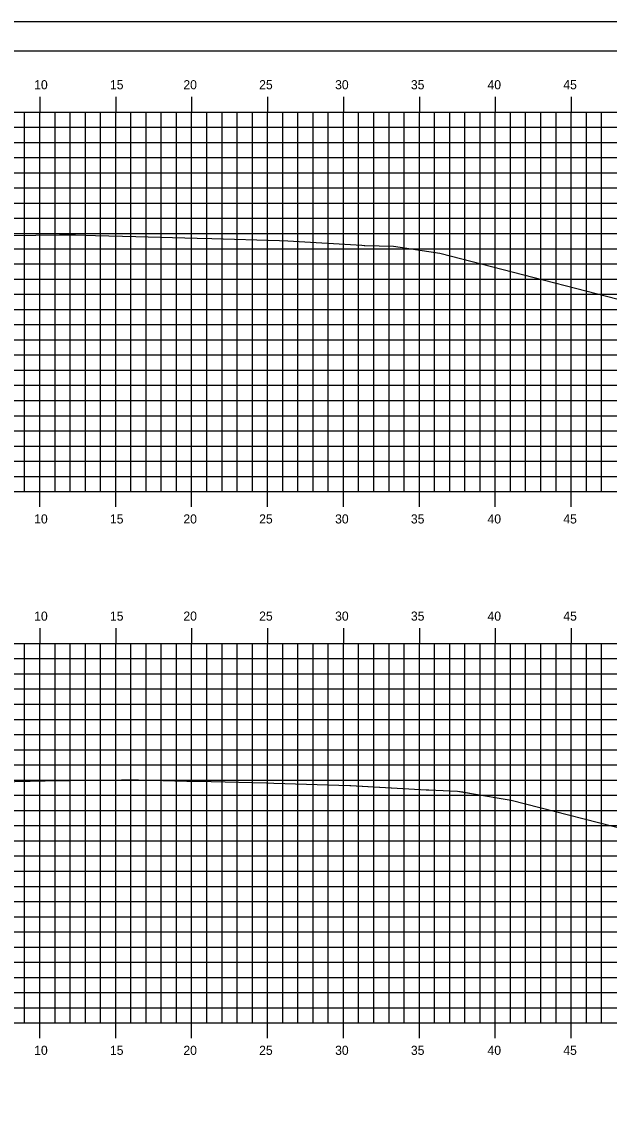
# Model space of a CAD drawing. Extents: x 1168600 to 1177589, y 610178 to 611246.
# Drawn here: x 1175637.7 to 1175676.4, y 610938.6 to 611010.5 of the extents above; entities that cross this region are included whole.
import ezdxf

# ---------------------------------------------------------------- set-up
doc = ezdxf.new("R2010")
doc.units = 0
for name, color, linetype in [('_Construction', 7, 'Continuous'), ('_Station Equation', 7, 'Continuous'), ('H_V ANNOTATION', 7, 'Continuous'), ('MAJOR', 7, 'Continuous'), ('MINOR', 7, 'Continuous')]:
    doc.layers.add(name, color=color, linetype=linetype)

msp = doc.modelspace()

# ---------------------------------------------------------------- linework, layer by layer
at = {"layer": '_Construction'}
msp.add_line((1175713.907, 611008.596), (1175553.907, 611008.596), dxfattribs=at)
msp.add_lwpolyline([(1175545.813, 610900.537), (1175715.813, 610900.537), (1175715.813, 611010.537), (1175545.813, 611010.537)], close=True, dxfattribs=at)
at = {"layer": '_Station Equation'}
for points in [[(1175637.08, 610996.46), (1175640.207, 610996.5), (1175640.399, 610996.502), (1175641.26, 610996.501), (1175642.575, 610996.468), (1175645.221, 610996.394), (1175649.266, 610996.293), (1175650.235, 610996.268), (1175654.691, 610996.125), (1175655.249, 610996.109), (1175660.119, 610995.822), (1175660.263, 610995.814), (1175660.319, 610995.812), (1175662.202, 610995.772), (1175662.633, 610995.692), (1175665.26, 610995.293), (1175681.089, 610991.218), (1175689.212, 610989.175), (1175697.781, 610988.822), (1175698.906, 610988.773)], [(1175637.081, 610996.46), (1175640.207, 610996.5), (1175640.399, 610996.502), (1175641.26, 610996.501), (1175642.575, 610996.468), (1175645.221, 610996.394), (1175649.265, 610996.293), (1175650.235, 610996.268), (1175654.69, 610996.125), (1175655.249, 610996.109), (1175660.118, 610995.822), (1175660.263, 610995.814), (1175660.32, 610995.812), (1175662.202, 610995.772), (1175662.633, 610995.692), (1175665.26, 610995.293), (1175681.089, 610991.218), (1175689.212, 610989.175), (1175697.781, 610988.822), (1175698.906, 610988.773)], [(1175636.259, 610960.487), (1175639.258, 610960.542), (1175640.877, 610960.567), (1175644.277, 610960.618), (1175645.111, 610960.615), (1175645.415, 610960.614), (1175648.581, 610960.533), (1175649.296, 610960.513), (1175653.828, 610960.408), (1175654.315, 610960.397), (1175659.33, 610960.248), (1175659.334, 610960.248), (1175659.38, 610960.245), (1175664.353, 610959.954), (1175664.52, 610959.948), (1175666.413, 610959.876), (1175667.331, 610959.722), (1175669.953, 610959.283), (1175678.536, 610957.082), (1175693.131, 610953.47), (1175698.906, 610953.228)], [(1175636.259, 610960.487), (1175639.258, 610960.542), (1175640.876, 610960.567), (1175644.277, 610960.618), (1175645.111, 610960.615), (1175645.415, 610960.614), (1175648.581, 610960.533), (1175649.296, 610960.513), (1175653.829, 610960.408), (1175654.315, 610960.397), (1175659.331, 610960.248), (1175659.334, 610960.248), (1175659.371, 610960.246), (1175664.353, 610959.954), (1175664.52, 610959.948), (1175666.413, 610959.876), (1175666.759, 610959.818), (1175667.331, 610959.722), (1175669.953, 610959.283), (1175678.535, 610957.082), (1175693.131, 610953.47), (1175698.906, 610953.228)]]:
    msp.add_lwpolyline(points, dxfattribs=at)
at = {"layer": 'MAJOR'}
for p, q in [((1175638.906, 611005.598), (1175638.906, 611004.596)), ((1175643.906, 611005.598), (1175643.906, 611004.596)), ((1175648.906, 611005.598), (1175648.906, 611004.596)), ((1175653.906, 611005.598), (1175653.906, 611004.596)), ((1175658.906, 611005.598), (1175658.906, 611004.596)), ((1175663.906, 611005.598), (1175663.906, 611004.596)), ((1175668.906, 611005.598), (1175668.906, 611004.596)), ((1175673.906, 611005.598), (1175673.906, 611004.596)), ((1175558.906, 611004.596), (1175698.906, 611004.596)), ((1175558.906, 611004.596), (1175698.906, 611004.596)), ((1175638.906, 610979.596), (1175638.906, 611004.596)), ((1175643.906, 610979.596), (1175643.906, 611004.596)), ((1175648.906, 610979.596), (1175648.906, 611004.596)), ((1175653.906, 610979.596), (1175653.906, 611004.596)), ((1175658.906, 610979.596), (1175658.906, 611004.596)), ((1175663.906, 610979.596), (1175663.906, 611004.596)), ((1175668.906, 610979.596), (1175668.906, 611004.596)), ((1175673.906, 610979.596), (1175673.906, 611004.596)), ((1175558.906, 610999.596), (1175698.906, 610999.596)), ((1175558.906, 610994.596), (1175698.906, 610994.596)), ((1175558.906, 610989.596), (1175698.906, 610989.596)), ((1175558.906, 610984.596), (1175698.906, 610984.596)), ((1175558.906, 610979.596), (1175698.906, 610979.596)), ((1175558.906, 610979.596), (1175698.906, 610979.596)), ((1175638.906, 610978.594), (1175638.906, 610979.596)), ((1175643.906, 610978.594), (1175643.906, 610979.596)), ((1175648.906, 610978.594), (1175648.906, 610979.596)), ((1175653.906, 610978.594), (1175653.906, 610979.596)), ((1175658.906, 610978.594), (1175658.906, 610979.596)), ((1175663.906, 610978.594), (1175663.906, 610979.596)), ((1175668.906, 610978.594), (1175668.906, 610979.596)), ((1175673.906, 610978.594), (1175673.906, 610979.596)), ((1175638.906, 610970.598), (1175638.906, 610969.596)), ((1175643.906, 610970.598), (1175643.906, 610969.596)), ((1175648.906, 610970.598), (1175648.906, 610969.596)), ((1175653.906, 610970.598), (1175653.906, 610969.596)), ((1175658.906, 610970.598), (1175658.906, 610969.596)), ((1175663.906, 610970.598), (1175663.906, 610969.596)), ((1175668.906, 610970.598), (1175668.906, 610969.596)), ((1175673.906, 610970.598), (1175673.906, 610969.596)), ((1175558.906, 610969.596), (1175698.906, 610969.596)), ((1175558.906, 610969.596), (1175698.906, 610969.596)), ((1175638.906, 610944.596), (1175638.906, 610969.596)), ((1175643.906, 610944.596), (1175643.906, 610969.596)), ((1175648.906, 610944.596), (1175648.906, 610969.596)), ((1175653.906, 610944.596), (1175653.906, 610969.596)), ((1175658.906, 610944.596), (1175658.906, 610969.596)), ((1175663.906, 610944.596), (1175663.906, 610969.596)), ((1175668.906, 610944.596), (1175668.906, 610969.596)), ((1175673.906, 610944.596), (1175673.906, 610969.596)), ((1175558.906, 610964.596), (1175698.906, 610964.596)), ((1175558.906, 610959.596), (1175698.906, 610959.596)), ((1175558.906, 610954.596), (1175698.906, 610954.596)), ((1175558.906, 610949.596), (1175698.906, 610949.596)), ((1175558.906, 610944.596), (1175698.906, 610944.596)), ((1175558.906, 610944.596), (1175698.906, 610944.596)), ((1175638.906, 610943.594), (1175638.906, 610944.596)), ((1175643.906, 610943.594), (1175643.906, 610944.596)), ((1175648.906, 610943.594), (1175648.906, 610944.596)), ((1175653.906, 610943.594), (1175653.906, 610944.596)), ((1175658.906, 610943.594), (1175658.906, 610944.596)), ((1175663.906, 610943.594), (1175663.906, 610944.596)), ((1175668.906, 610943.594), (1175668.906, 610944.596)), ((1175673.906, 610943.594), (1175673.906, 610944.596))]:
    msp.add_line(p, q, dxfattribs=at)
at = {"layer": 'MINOR'}
for p, q in [((1175637.906, 610979.596), (1175637.906, 611004.596)), ((1175639.906, 610979.596), (1175639.906, 611004.596)), ((1175640.906, 610979.596), (1175640.906, 611004.596)), ((1175641.906, 610979.596), (1175641.906, 611004.596)), ((1175642.906, 610979.596), (1175642.906, 611004.596)), ((1175644.906, 610979.596), (1175644.906, 611004.596)), ((1175645.906, 610979.596), (1175645.906, 611004.596)), ((1175646.906, 610979.596), (1175646.906, 611004.596)), ((1175647.906, 610979.596), (1175647.906, 611004.596)), ((1175649.906, 610979.596), (1175649.906, 611004.596)), ((1175650.906, 610979.596), (1175650.906, 611004.596)), ((1175651.906, 610979.596), (1175651.906, 611004.596)), ((1175652.906, 610979.596), (1175652.906, 611004.596)), ((1175654.906, 610979.596), (1175654.906, 611004.596)), ((1175655.906, 610979.596), (1175655.906, 611004.596)), ((1175656.906, 610979.596), (1175656.906, 611004.596)), ((1175657.906, 610979.596), (1175657.906, 611004.596)), ((1175659.906, 610979.596), (1175659.906, 611004.596)), ((1175660.906, 610979.596), (1175660.906, 611004.596)), ((1175661.906, 610979.596), (1175661.906, 611004.596)), ((1175662.906, 610979.596), (1175662.906, 611004.596)), ((1175664.906, 610979.596), (1175664.906, 611004.596)), ((1175665.906, 610979.596), (1175665.906, 611004.596)), ((1175666.906, 610979.596), (1175666.906, 611004.596)), ((1175667.906, 610979.596), (1175667.906, 611004.596)), ((1175669.906, 610979.596), (1175669.906, 611004.596)), ((1175670.906, 610979.596), (1175670.906, 611004.596)), ((1175671.906, 610979.596), (1175671.906, 611004.596)), ((1175672.906, 610979.596), (1175672.906, 611004.596)), ((1175674.906, 610979.596), (1175674.906, 611004.596)), ((1175675.906, 610979.596), (1175675.906, 611004.596)), ((1175558.906, 611003.596), (1175698.906, 611003.596)), ((1175558.906, 611002.596), (1175698.906, 611002.596)), ((1175558.906, 611001.596), (1175698.906, 611001.596)), ((1175558.906, 611000.596), (1175698.906, 611000.596)), ((1175558.906, 610998.596), (1175698.906, 610998.596)), ((1175558.906, 610997.596), (1175698.906, 610997.596)), ((1175558.906, 610996.596), (1175698.906, 610996.596)), ((1175558.906, 610995.596), (1175698.906, 610995.596)), ((1175558.906, 610993.596), (1175698.906, 610993.596)), ((1175558.906, 610992.596), (1175698.906, 610992.596)), ((1175558.906, 610991.596), (1175698.906, 610991.596)), ((1175558.906, 610990.596), (1175698.906, 610990.596)), ((1175558.906, 610988.596), (1175698.906, 610988.596)), ((1175558.906, 610987.596), (1175698.906, 610987.596)), ((1175558.906, 610986.596), (1175698.906, 610986.596)), ((1175558.906, 610985.596), (1175698.906, 610985.596)), ((1175558.906, 610983.596), (1175698.906, 610983.596)), ((1175558.906, 610982.596), (1175698.906, 610982.596)), ((1175558.906, 610981.596), (1175698.906, 610981.596)), ((1175558.906, 610980.596), (1175698.906, 610980.596)), ((1175637.906, 610944.596), (1175637.906, 610969.596)), ((1175639.906, 610944.596), (1175639.906, 610969.596)), ((1175640.906, 610944.596), (1175640.906, 610969.596)), ((1175641.906, 610944.596), (1175641.906, 610969.596)), ((1175642.906, 610944.596), (1175642.906, 610969.596)), ((1175644.906, 610944.596), (1175644.906, 610969.596)), ((1175645.906, 610944.596), (1175645.906, 610969.596)), ((1175646.906, 610944.596), (1175646.906, 610969.596)), ((1175647.906, 610944.596), (1175647.906, 610969.596)), ((1175649.906, 610944.596), (1175649.906, 610969.596)), ((1175650.906, 610944.596), (1175650.906, 610969.596)), ((1175651.906, 610944.596), (1175651.906, 610969.596)), ((1175652.906, 610944.596), (1175652.906, 610969.596)), ((1175654.906, 610944.596), (1175654.906, 610969.596)), ((1175655.906, 610944.596), (1175655.906, 610969.596)), ((1175656.906, 610944.596), (1175656.906, 610969.596)), ((1175657.906, 610944.596), (1175657.906, 610969.596)), ((1175659.906, 610944.596), (1175659.906, 610969.596)), ((1175660.906, 610944.596), (1175660.906, 610969.596)), ((1175661.906, 610944.596), (1175661.906, 610969.596)), ((1175662.906, 610944.596), (1175662.906, 610969.596)), ((1175664.906, 610944.596), (1175664.906, 610969.596)), ((1175665.906, 610944.596), (1175665.906, 610969.596)), ((1175666.906, 610944.596), (1175666.906, 610969.596)), ((1175667.906, 610944.596), (1175667.906, 610969.596)), ((1175669.906, 610944.596), (1175669.906, 610969.596)), ((1175670.906, 610944.596), (1175670.906, 610969.596)), ((1175671.906, 610944.596), (1175671.906, 610969.596)), ((1175672.906, 610944.596), (1175672.906, 610969.596)), ((1175674.906, 610944.596), (1175674.906, 610969.596)), ((1175675.906, 610944.596), (1175675.906, 610969.596)), ((1175558.906, 610968.596), (1175698.906, 610968.596)), ((1175558.906, 610967.596), (1175698.906, 610967.596)), ((1175558.906, 610966.596), (1175698.906, 610966.596)), ((1175558.906, 610965.596), (1175698.906, 610965.596)), ((1175558.906, 610963.596), (1175698.906, 610963.596)), ((1175558.906, 610962.596), (1175698.906, 610962.596)), ((1175558.906, 610961.596), (1175698.906, 610961.596)), ((1175558.906, 610960.596), (1175698.906, 610960.596)), ((1175558.906, 610958.596), (1175698.906, 610958.596)), ((1175558.906, 610957.596), (1175698.906, 610957.596)), ((1175558.906, 610956.596), (1175698.906, 610956.596)), ((1175558.906, 610955.596), (1175698.906, 610955.596)), ((1175558.906, 610953.596), (1175698.906, 610953.596)), ((1175558.906, 610952.596), (1175698.906, 610952.596)), ((1175558.906, 610951.596), (1175698.906, 610951.596)), ((1175558.906, 610950.596), (1175698.906, 610950.596)), ((1175558.906, 610948.596), (1175698.906, 610948.596)), ((1175558.906, 610947.596), (1175698.906, 610947.596)), ((1175558.906, 610946.596), (1175698.906, 610946.596)), ((1175558.906, 610945.596), (1175698.906, 610945.596))]:
    msp.add_line(p, q, dxfattribs=at)

# ---------------------------------------------------------------- texts
at = {"layer": 'H_V ANNOTATION'}
for s, p in [('10', (1175638.532, 611006.096)), ('15', (1175643.524, 611006.096)), ('20', (1175648.36, 611006.096)), ('25', (1175653.352, 611006.096)), ('30', (1175658.355, 611006.096)), ('35', (1175663.347, 611006.096)), ('40', (1175668.393, 611006.096)), ('45', (1175673.385, 611006.096)), ('10', (1175638.532, 610977.496)), ('15', (1175643.524, 610977.496)), ('20', (1175648.36, 610977.496)), ('25', (1175653.352, 610977.496)), ('30', (1175658.355, 610977.496)), ('35', (1175663.347, 610977.496)), ('40', (1175668.393, 610977.496)), ('45', (1175673.385, 610977.496)), ('10', (1175638.532, 610971.096)), ('15', (1175643.524, 610971.096)), ('20', (1175648.36, 610971.096)), ('25', (1175653.352, 610971.096)), ('30', (1175658.355, 610971.096)), ('35', (1175663.347, 610971.096)), ('40', (1175668.393, 610971.096)), ('45', (1175673.385, 610971.096)), ('10', (1175638.532, 610942.496)), ('15', (1175643.524, 610942.496)), ('20', (1175648.36, 610942.496)), ('25', (1175653.352, 610942.496)), ('30', (1175658.355, 610942.496)), ('35', (1175663.347, 610942.496)), ('40', (1175668.393, 610942.496)), ('45', (1175673.385, 610942.496))]:
    msp.add_text(s, height=0.6, dxfattribs=at).set_placement(p)

doc.saveas('drawing.dxf')
